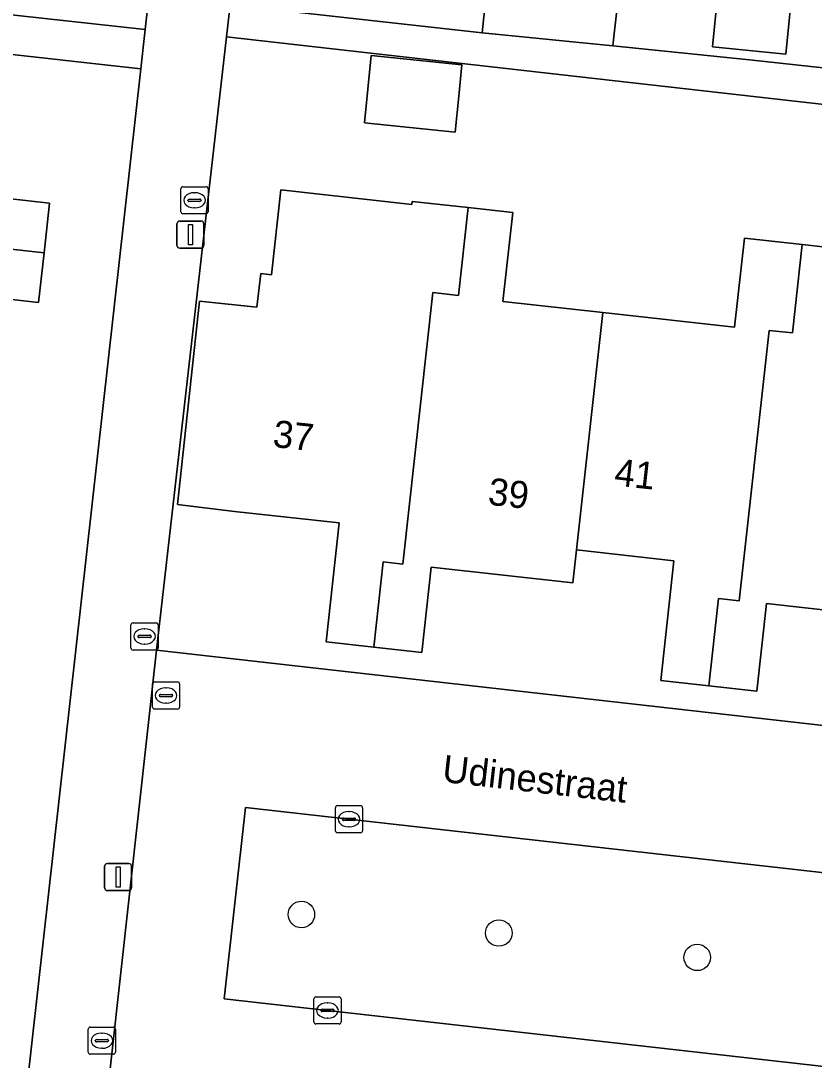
# Model space of a CAD drawing. Extents: x 162082 to 163401, y 388089 to 388636.
# Drawn here: x 162786.26 to 162815.54, y 388274.31 to 388312.65 of the extents above; entities that cross this region are included whole.
import ezdxf

# ---------------------------------------------------------------- set-up
doc = ezdxf.new("R2010")
doc.units = 0
for name, color, linetype in [('IMGEO_Boom', 7, 'Continuous'), ('IMGEO_Brandkraan', 7, 'Continuous'), ('IMGEO_Erf', 7, 'Continuous'), ('IMGEO_Kolk', 7, 'Continuous'), ('IMGEO_Lichtmast', 7, 'Continuous'), ('IMGEO_Openbare_ruimte_label', 7, 'Continuous'), ('IMGEO_Pand', 7, 'Continuous'), ('IMGEO_Pand_nummerreeks', 7, 'Continuous'), ('IMGEO_Parkeervlak_open', 7, 'Continuous'), ('IMGEO_Rijbaan_lokaal_open', 7, 'Continuous'), ('IMGEO_Voetpad_open', 7, 'Continuous')]:
    doc.layers.add(name, color=color, linetype=linetype)

msp = doc.modelspace()

# ---------------------------------------------------------------- linework, layer by layer
at = {"layer": 'IMGEO_Boom'}
for centre in [(162796.618, 388279.689), (162803.904, 388279.005), (162811.227, 388278.105)]:
    msp.add_circle(centre, 0.489, dxfattribs=at)
at = {"layer": 'IMGEO_Brandkraan'}
for p, q in [((162791.122, 388287.338), (162791.122, 388288.19)), ((162791.197, 388288.264), (162792.049, 388288.264)), ((162792.123, 388288.19), (162792.123, 388287.338)), ((162791.381, 388287.758), (162791.381, 388287.77)), ((162791.819, 388287.721), (162791.421, 388287.721)), ((162791.424, 388287.807), (162791.822, 388287.807)), ((162791.61, 388288.044), (162791.635, 388288.044)), ((162791.865, 388287.77), (162791.865, 388287.758)), ((162791.633, 388287.484), (162791.608, 388287.484)), ((162792.049, 388287.264), (162791.197, 388287.264))]:
    msp.add_line(p, q, dxfattribs=at)
for points in [[(162791.122, 388287.338), (162791.122, 388288.19)], [(162791.197, 388288.264), (162792.049, 388288.264)], [(162792.123, 388288.19), (162792.123, 388287.338)], [(162792.049, 388287.264), (162791.197, 388287.264)]]:
    msp.add_lwpolyline(points, dxfattribs=at)
for centre, radius, start, end in [((162791.199, 388288.188), 0.0765, 91.552, 178.448), ((162791.199, 388288.188), 0.0765, 91.552, 178.448), ((162792.047, 388288.188), 0.0765, 1.552, 88.448), ((162792.047, 388288.188), 0.0765, 1.552, 88.448), ((162791.421, 388287.767), 0.0403, 85.8775, 175.7526), ((162791.418, 388287.757), 0.0366, 178.938, 274.7102), ((162791.822, 388287.764), 0.043, 264.8664, 352.4533), ((162791.826, 388287.769), 0.0386, 1.7309, 96.639), ((162791.199, 388287.34), 0.0765, 181.552, 268.448), ((162791.199, 388287.34), 0.0765, 181.552, 268.448), ((162792.047, 388287.34), 0.0765, 271.552, 358.448), ((162792.047, 388287.34), 0.0765, 271.552, 358.448)]:
    msp.add_arc(centre, radius, start, end, dxfattribs=at)
for centre, major_axis, ratio, start_param, end_param in [((162791.609, 388287.764), (-0.387, 0.002), 0.722429, 4.712389, 7.853982), ((162791.634, 388287.764), (-0.39, 0.002), 0.717154, 1.570796, 4.712389)]:
    msp.add_ellipse(centre, major_axis=major_axis, ratio=ratio, start_param=start_param, end_param=end_param, dxfattribs=at)
at = {"layer": 'IMGEO_Erf'}
for points in [[(162738.154, 388339.384), (162735.799, 388318.4), (162759.124, 388315.835), (162759.493, 388319.088), (162762.372, 388318.761), (162762.003, 388315.508), (162790.857, 388312.329), (162793.443, 388335.388)], [(162808.467, 388314.919), (162808.108, 388311.725), (162813.152, 388311.216), (162834.77, 388308.866), (162842.264, 388308.074), (162842.684, 388311.816), (162844.805, 388311.577), (162844.385, 388307.836), (162850.492, 388307.616), (162858.895, 388306.691), (162859.21, 388309.543), (162862.657, 388309.162), (162862.366, 388306.323), (162862.536, 388306.304), (162862.784, 388308.544), (162865.013, 388308.298), (162864.765, 388306.058), (162879.611, 388304.409), (162879.636, 388304.63), (162881.014, 388316.806)], [(162793.989, 388313.237), (162803.295, 388312.21), (162803.618, 388315.408)], [(162783.866, 388250), (162790.694, 388310.876), (162784.825, 388311.529)], [(162784.237, 388306.266), (162787.323, 388305.922), (162787.118, 388304.09), (162786.914, 388302.259), (162782.541, 388302.747)], [(162819.16, 388290.561), (162813.788, 388291.154), (162813.431, 388287.924), (162811.655, 388288.12), (162809.878, 388288.316), (162810.367, 388292.738), (162806.769, 388293.136), (162806.635, 388291.923), (162801.405, 388292.501), (162801.057, 388289.357), (162799.29, 388289.552), (162797.527, 388289.747), (162798.012, 388294.129), (162794.145, 388294.556), (162792.051, 388294.813), (162792.863, 388302.315), (162794.978, 388302.086), (162795.115, 388303.327), (162795.513, 388303.283), (162795.859, 388306.414), (162800.695, 388305.879), (162800.707, 388305.991), (162802.775, 388305.763), (162804.422, 388305.581), (162804.058, 388302.296), (162807.74, 388301.889), (162812.608, 388301.351), (162812.971, 388304.637), (162815.105, 388304.401), (162816.848, 388304.208)]]:
    msp.add_lwpolyline(points, dxfattribs=at)
for points in [[(162811.789, 388311.697), (162812.078, 388314.555), (162814.781, 388314.282), (162814.493, 388311.424)], [(162847.601, 388300.888), (162849.267, 388300.762), (162849.816, 388305.732), (162793.855, 388312.06), (162791.272, 388289.437), (162817.624, 388286.467), (162820.485, 388286.144), (162845.633, 388283.31)], [(162798.942, 388308.887), (162799.193, 388311.369), (162802.544, 388311.03), (162802.427, 388309.869), (162802.294, 388308.549)]]:
    msp.add_lwpolyline(points, close=True, dxfattribs=at)
at = {"layer": 'IMGEO_Kolk'}
for p, q in [((162792.248, 388306.532), (162793.1, 388306.532)), ((162792.173, 388305.606), (162792.173, 388306.458)), ((162792.661, 388306.312), (162792.686, 388306.312)), ((162793.174, 388306.458), (162793.174, 388305.606)), ((162792.432, 388306.026), (162792.432, 388306.038)), ((162792.87, 388305.989), (162792.472, 388305.989)), ((162792.475, 388306.075), (162792.873, 388306.075)), ((162792.684, 388305.752), (162792.659, 388305.752)), ((162792.916, 388306.038), (162792.916, 388306.026)), ((162793.1, 388305.532), (162792.248, 388305.532)), ((162790.403, 388290.443), (162791.255, 388290.443)), ((162790.328, 388289.517), (162790.328, 388290.369)), ((162790.816, 388290.223), (162790.841, 388290.223)), ((162791.329, 388290.369), (162791.329, 388289.517)), ((162790.587, 388289.937), (162790.587, 388289.949)), ((162791.025, 388289.9), (162790.627, 388289.9)), ((162790.63, 388289.986), (162791.028, 388289.986)), ((162790.839, 388289.663), (162790.814, 388289.663)), ((162791.071, 388289.949), (162791.071, 388289.937)), ((162791.255, 388289.443), (162790.403, 388289.443)), ((162797.872, 388282.776), (162797.872, 388283.628)), ((162797.947, 388283.702), (162798.799, 388283.702)), ((162798.873, 388283.628), (162798.873, 388282.776)), ((162798.131, 388283.196), (162798.131, 388283.208)), ((162798.569, 388283.159), (162798.171, 388283.159)), ((162798.174, 388283.245), (162798.572, 388283.245)), ((162798.36, 388283.482), (162798.385, 388283.482)), ((162798.615, 388283.208), (162798.615, 388283.196)), ((162798.383, 388282.922), (162798.358, 388282.922)), ((162798.799, 388282.702), (162797.947, 388282.702)), ((162797.154, 388276.649), (162798.006, 388276.649)), ((162797.079, 388275.723), (162797.079, 388276.575)), ((162797.567, 388276.429), (162797.592, 388276.429)), ((162798.08, 388276.575), (162798.08, 388275.723)), ((162797.338, 388276.143), (162797.338, 388276.155)), ((162797.776, 388276.106), (162797.378, 388276.106)), ((162797.381, 388276.192), (162797.779, 388276.192)), ((162797.59, 388275.869), (162797.565, 388275.869)), ((162797.822, 388276.155), (162797.822, 388276.143)), ((162788.753, 388274.608), (162788.753, 388275.46)), ((162788.828, 388275.534), (162789.68, 388275.534)), ((162789.754, 388275.46), (162789.754, 388274.608)), ((162798.006, 388275.649), (162797.154, 388275.649)), ((162789.055, 388275.077), (162789.453, 388275.077)), ((162789.241, 388275.314), (162789.266, 388275.314)), ((162789.012, 388275.028), (162789.012, 388275.04)), ((162789.45, 388274.991), (162789.052, 388274.991)), ((162789.264, 388274.754), (162789.239, 388274.754)), ((162789.496, 388275.04), (162789.496, 388275.028)), ((162789.68, 388274.534), (162788.828, 388274.534))]:
    msp.add_line(p, q, dxfattribs=at)
for points in [[(162792.248, 388306.532), (162793.1, 388306.532)], [(162792.173, 388305.606), (162792.173, 388306.458)], [(162793.174, 388306.458), (162793.174, 388305.606)], [(162793.1, 388305.532), (162792.248, 388305.532)], [(162790.403, 388290.443), (162791.255, 388290.443)], [(162790.328, 388289.517), (162790.328, 388290.369)], [(162791.329, 388290.369), (162791.329, 388289.517)], [(162791.255, 388289.443), (162790.403, 388289.443)], [(162797.872, 388282.776), (162797.872, 388283.628)], [(162797.947, 388283.702), (162798.799, 388283.702)], [(162798.873, 388283.628), (162798.873, 388282.776)], [(162798.799, 388282.702), (162797.947, 388282.702)], [(162797.154, 388276.649), (162798.006, 388276.649)], [(162797.079, 388275.723), (162797.079, 388276.575)], [(162798.08, 388276.575), (162798.08, 388275.723)], [(162788.753, 388274.608), (162788.753, 388275.46)], [(162788.828, 388275.534), (162789.68, 388275.534)], [(162789.754, 388275.46), (162789.754, 388274.608)], [(162798.006, 388275.649), (162797.154, 388275.649)], [(162789.68, 388274.534), (162788.828, 388274.534)]]:
    msp.add_lwpolyline(points, dxfattribs=at)
for centre, radius, start, end in [((162792.25, 388306.456), 0.0765, 91.552, 178.448), ((162792.25, 388306.456), 0.0765, 91.552, 178.448), ((162793.098, 388306.456), 0.0765, 1.552, 88.448), ((162793.098, 388306.456), 0.0765, 1.552, 88.448), ((162792.472, 388306.035), 0.0403, 85.8775, 175.7526), ((162792.469, 388306.025), 0.0366, 178.938, 274.7102), ((162792.873, 388306.032), 0.043, 264.8664, 352.4533), ((162792.877, 388306.037), 0.0386, 1.7309, 96.639), ((162792.25, 388305.608), 0.0765, 181.552, 268.448), ((162792.25, 388305.608), 0.0765, 181.552, 268.448), ((162793.098, 388305.608), 0.0765, 271.552, 358.448), ((162793.098, 388305.608), 0.0765, 271.552, 358.448), ((162790.405, 388290.367), 0.0765, 91.552, 178.448), ((162790.405, 388290.367), 0.0765, 91.552, 178.448), ((162791.253, 388290.367), 0.0765, 1.552, 88.448), ((162791.253, 388290.367), 0.0765, 1.552, 88.448), ((162790.627, 388289.946), 0.0403, 85.8775, 175.7526), ((162790.624, 388289.936), 0.0366, 178.938, 274.7102), ((162791.028, 388289.943), 0.043, 264.8664, 352.4533), ((162791.032, 388289.948), 0.0386, 1.7309, 96.639), ((162790.405, 388289.519), 0.0765, 181.552, 268.448), ((162790.405, 388289.519), 0.0765, 181.552, 268.448), ((162791.253, 388289.519), 0.0765, 271.552, 358.448), ((162791.253, 388289.519), 0.0765, 271.552, 358.448), ((162797.949, 388283.626), 0.0765, 91.552, 178.448), ((162797.949, 388283.626), 0.0765, 91.552, 178.448), ((162798.797, 388283.626), 0.0765, 1.552, 88.448), ((162798.797, 388283.626), 0.0765, 1.552, 88.448), ((162798.171, 388283.205), 0.0403, 85.8775, 175.7526), ((162798.168, 388283.195), 0.0366, 178.938, 274.7102), ((162798.572, 388283.202), 0.043, 264.8664, 352.4533), ((162798.576, 388283.207), 0.0386, 1.7309, 96.639), ((162797.949, 388282.778), 0.0765, 181.552, 268.448), ((162797.949, 388282.778), 0.0765, 181.552, 268.448), ((162798.797, 388282.778), 0.0765, 271.552, 358.448), ((162798.797, 388282.778), 0.0765, 271.552, 358.448), ((162797.156, 388276.573), 0.0765, 91.552, 178.448), ((162797.156, 388276.573), 0.0765, 91.552, 178.448), ((162798.004, 388276.573), 0.0765, 1.552, 88.448), ((162798.004, 388276.573), 0.0765, 1.552, 88.448), ((162797.378, 388276.152), 0.0403, 85.8775, 175.7526), ((162797.375, 388276.142), 0.0366, 178.938, 274.7102), ((162797.779, 388276.149), 0.043, 264.8664, 352.4533), ((162797.783, 388276.154), 0.0386, 1.7309, 96.639), ((162788.83, 388275.458), 0.0765, 91.552, 178.448), ((162788.83, 388275.458), 0.0765, 91.552, 178.448), ((162789.678, 388275.458), 0.0765, 1.552, 88.448), ((162789.678, 388275.458), 0.0765, 1.552, 88.448), ((162797.156, 388275.725), 0.0765, 181.552, 268.448), ((162797.156, 388275.725), 0.0765, 181.552, 268.448), ((162798.004, 388275.725), 0.0765, 271.552, 358.448), ((162798.004, 388275.725), 0.0765, 271.552, 358.448), ((162789.052, 388275.037), 0.0403, 85.8775, 175.7526), ((162789.457, 388275.039), 0.0386, 1.7309, 96.639), ((162789.049, 388275.027), 0.0366, 178.938, 274.7102), ((162789.453, 388275.034), 0.043, 264.8664, 352.4533), ((162788.83, 388274.61), 0.0765, 181.552, 268.448), ((162788.83, 388274.61), 0.0765, 181.552, 268.448), ((162789.678, 388274.61), 0.0765, 271.552, 358.448), ((162789.678, 388274.61), 0.0765, 271.552, 358.448)]:
    msp.add_arc(centre, radius, start, end, dxfattribs=at)
for centre, major_axis, ratio, start_param, end_param in [((162792.66, 388306.032), (-0.387, 0.002), 0.722429, 4.712389, 7.853982), ((162792.685, 388306.032), (-0.39, 0.002), 0.717154, 1.570796, 4.712389), ((162790.815, 388289.943), (-0.387, 0.002), 0.722429, 4.712389, 7.853982), ((162790.84, 388289.943), (-0.39, 0.002), 0.717154, 1.570796, 4.712389), ((162798.359, 388283.202), (-0.387, 0.002), 0.722429, 4.712389, 7.853982), ((162798.384, 388283.202), (-0.39, 0.002), 0.717154, 1.570796, 4.712389), ((162797.566, 388276.149), (-0.387, 0.002), 0.722429, 4.712389, 7.853982), ((162797.591, 388276.149), (-0.39, 0.002), 0.717154, 1.570796, 4.712389), ((162789.24, 388275.034), (-0.387, 0.002), 0.722429, 4.712389, 7.853982), ((162789.265, 388275.034), (-0.39, 0.002), 0.717154, 1.570796, 4.712389)]:
    msp.add_ellipse(centre, major_axis=major_axis, ratio=ratio, start_param=start_param, end_param=end_param, dxfattribs=at)
at = {"layer": 'IMGEO_Lichtmast'}
for p, q in [((162792.026, 388304.366), (162792.026, 388305.166)), ((162792.026, 388305.166), (162792.026, 388304.366)), ((162792.126, 388305.266), (162792.916, 388305.266)), ((162792.916, 388305.266), (162792.126, 388305.266)), ((162793.016, 388305.166), (162793.016, 388304.366)), ((162793.016, 388304.366), (162793.016, 388305.166)), ((162792.916, 388304.266), (162792.126, 388304.266)), ((162792.126, 388304.266), (162792.916, 388304.266)), ((162789.356, 388280.67), (162789.356, 388281.47)), ((162789.356, 388281.47), (162789.356, 388280.67)), ((162789.456, 388281.57), (162790.246, 388281.57)), ((162790.246, 388281.57), (162789.456, 388281.57)), ((162790.346, 388281.47), (162790.346, 388280.67)), ((162790.346, 388280.67), (162790.346, 388281.47)), ((162790.246, 388280.57), (162789.456, 388280.57)), ((162789.456, 388280.57), (162790.246, 388280.57))]:
    msp.add_line(p, q, dxfattribs=at)
for points in [[(162792.446, 388305.141), (162792.596, 388305.141), (162792.596, 388304.391), (162792.446, 388304.391), (162792.446, 388305.141)], [(162789.776, 388281.445), (162789.926, 388281.445), (162789.926, 388280.695), (162789.776, 388280.695), (162789.776, 388281.445)]]:
    msp.add_lwpolyline(points, dxfattribs=at)
for centre, start, end in [((162792.126, 388305.166), 90, 180), ((162792.126, 388305.166), 90, 180), ((162792.916, 388305.166), 0, 90), ((162792.916, 388305.166), 360, 90), ((162792.126, 388304.366), 180, 270), ((162792.126, 388304.366), 180, 270), ((162792.916, 388304.366), 270, 0), ((162792.916, 388304.366), 270, 0), ((162789.456, 388281.47), 90, 180), ((162789.456, 388281.47), 90, 180), ((162790.246, 388281.47), 0, 90), ((162790.246, 388281.47), 360, 90), ((162789.456, 388280.67), 180, 270), ((162789.456, 388280.67), 180, 270), ((162790.246, 388280.67), 270, 0), ((162790.246, 388280.67), 270, 0)]:
    msp.add_arc(centre, 0.1, start, end, dxfattribs=at)
at = {"layer": 'IMGEO_Pand'}
for points in [[(162808.467, 388314.919), (162803.618, 388315.408), (162803.295, 388312.21), (162808.108, 388311.725)], [(162811.789, 388311.697), (162814.493, 388311.424), (162814.781, 388314.282), (162812.078, 388314.555)], [(162770.906, 388307.482), (162774.284, 388307.102), (162774.191, 388306.274), (162784.114, 388305.166), (162784.02, 388304.437), (162787.118, 388304.09), (162787.323, 388305.922), (162784.237, 388306.266), (162784.825, 388311.529), (162779.856, 388312.084), (162776.044, 388312.51), (162775.626, 388308.763), (162771.106, 388309.268)], [(162798.942, 388308.887), (162802.294, 388308.549), (162802.427, 388309.869), (162802.544, 388311.03), (162799.193, 388311.369)], [(162782.156, 388299.302), (162782.541, 388302.747), (162786.914, 388302.259), (162787.118, 388304.09), (162784.02, 388304.437), (162784.114, 388305.166), (162774.191, 388306.274), (162774.284, 388307.102), (162770.906, 388307.482), (162770.675, 388305.412), (162773.979, 388305.043), (162773.447, 388300.272)], [(162795.115, 388303.327), (162794.978, 388302.086), (162792.863, 388302.315), (162792.051, 388294.813), (162794.145, 388294.556), (162798.012, 388294.129), (162797.527, 388289.747), (162799.29, 388289.552), (162799.637, 388292.694), (162800.364, 388292.614), (162801.473, 388302.625), (162802.411, 388302.52), (162802.775, 388305.763), (162800.707, 388305.991), (162800.695, 388305.879), (162795.859, 388306.414), (162795.513, 388303.283)], [(162802.775, 388305.763), (162802.411, 388302.52), (162801.473, 388302.625), (162800.364, 388292.614), (162799.637, 388292.694), (162799.29, 388289.552), (162801.057, 388289.357), (162801.405, 388292.501), (162806.635, 388291.923), (162806.769, 388293.136), (162807.74, 388301.889), (162804.058, 388302.296), (162804.422, 388305.581)], [(162807.74, 388301.889), (162806.769, 388293.136), (162810.367, 388292.738), (162809.878, 388288.316), (162811.655, 388288.12), (162812.009, 388291.343), (162812.774, 388291.262), (162813.879, 388301.234), (162814.739, 388301.137), (162815.105, 388304.401), (162812.971, 388304.637), (162812.608, 388301.351)], [(162815.105, 388304.401), (162814.739, 388301.137), (162813.879, 388301.234), (162812.774, 388291.262), (162812.009, 388291.343), (162811.655, 388288.12), (162813.431, 388287.924), (162813.788, 388291.154), (162819.16, 388290.561), (162819.292, 388291.748), (162820.265, 388300.549), (162816.489, 388300.966), (162816.848, 388304.208)]]:
    msp.add_lwpolyline(points, close=True, dxfattribs=at)
at = {"layer": 'IMGEO_Parkeervlak_open'}
msp.add_lwpolyline([(162816.006, 388274.071), (162818.824, 388273.753), (162844.24, 388270.888), (162845.032, 388277.944), (162819.881, 388280.779), (162817.02, 388281.102), (162794.554, 388283.634), (162793.773, 388276.577)], close=True, dxfattribs=at)
at = {"layer": 'IMGEO_Rijbaan_lokaal_open'}
msp.add_lwpolyline([(162793.773, 388276.577), (162794.554, 388283.634), (162817.02, 388281.102), (162817.624, 388286.467), (162791.272, 388289.437), (162789.279, 388271.438), (162796.725, 388270.565), (162800.408, 388270.164), (162809.131, 388269.149), (162812.88, 388268.741), (162815.345, 388268.451), (162816.006, 388274.071)], close=True, dxfattribs=at)
at = {"layer": 'IMGEO_Voetpad_open'}
msp.add_lwpolyline([(162786.323, 388244.931), (162786.471, 388246.262), (162786.888, 388250), (162789.279, 388271.438), (162791.272, 388289.437), (162793.855, 388312.06), (162793.989, 388313.237), (162796.49, 388335.147), (162793.443, 388335.388), (162790.857, 388312.329), (162790.694, 388310.876), (162783.866, 388250), (162783.69, 388248.429), (162783.542, 388247.109), (162781.747, 388231.106), (162781.061, 388224.883), (162780.519, 388219.969), (162783.503, 388219.652)], close=True, dxfattribs=at)
for points in [[(162764.888, 388313.68), (162776.044, 388312.51), (162779.856, 388312.084), (162784.825, 388311.529), (162790.694, 388310.876), (162790.857, 388312.329), (162762.003, 388315.508)], [(162850.492, 388307.616), (162844.385, 388307.836), (162842.264, 388308.074), (162834.77, 388308.866), (162813.152, 388311.216), (162808.108, 388311.725), (162803.295, 388312.21), (162793.989, 388313.237), (162793.855, 388312.06), (162849.816, 388305.732)]]:
    msp.add_lwpolyline(points, dxfattribs=at)

# ---------------------------------------------------------------- texts
at = {"layer": 'IMGEO_Openbare_ruimte_label'}
msp.add_text('Udinestraat', height=1, rotation=353.4509, dxfattribs=at).set_placement((162801.782, 388284.586))
at = {"layer": 'IMGEO_Pand_nummerreeks'}
for s, rotation, p in [('37', 353.6988, (162795.534, 388296.938)), ('41', 353.6878, (162808.136, 388295.519)), ('39', 353.6935, (162803.476, 388294.807))]:
    msp.add_text(s, height=1, rotation=rotation, dxfattribs=at).set_placement(p)

doc.saveas('drawing.dxf')
